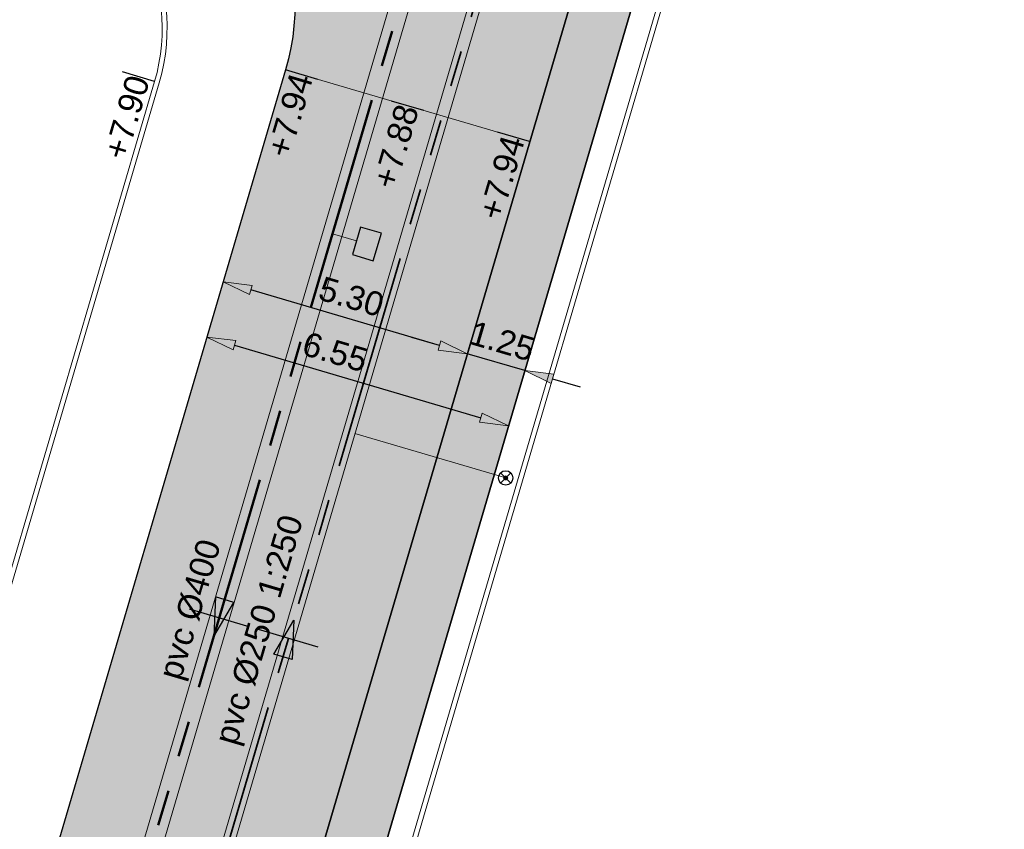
# Model space of a CAD drawing. Extents: x 98477 to 100410, y 398052 to 398969.
# Tile 345 of 374: x 98623 to 98644, y 398579 to 398596. Entities that reach past the tile are written whole.
import ezdxf
from ezdxf.enums import TextEntityAlignment as Align

# ---------------------------------------------------------------- set-up
doc = ezdxf.new("R2010")
doc.units = 0
for name, pattern in [('AL-NUTSTRACE', [17, 5, -3.5, 0, -3.5, 5]), ('RI-DWA', [9.75, 4.5, -0.75, 0.75, -0.75, 0.75, -0.75, 0.75, -0.75]), ('RI-RWA', [8.25, 4.5, -0.75, 0.75, -0.75, 0.75, -0.75])]:
    doc.linetypes.add(name, pattern=pattern)
for name, color, linetype, lineweight in [('N-KO-kantbegrenzing grondwerk', 70, 'Continuous', 25), ('N-KO-kantverharding', 2, 'Continuous', 25), ('N-RI-DWA hoofdriool', 24, 'RI-DWA', 35), ('N-RI-DWA hoofdriool buiswand', 24, 'Continuous', 13), ('N-RI-DWA huisaansluitleiding', 24, 'RI-DWA', 18), ('N-RI-DWA ontstoppingstuk', 24, 'Continuous', 25), ('N-RI-DWA strenginformatie', 24, 'Continuous', 25), ('N-RI-RWA hoofdriool', 162, 'RI-RWA', 50), ('N-RI-RWA hoofdriool buiswand', 162, 'Continuous', 13), ('N-RI-RWA kolkaansluitleiding', 132, 'RI-RWA', 18), ('N-RI-RWA strenginformatie', 162, 'Continuous', 25), ('N-RI-straatkolk', 7, 'Continuous', 25), ('N-RI-stroomrichting', 7, 'Continuous', 25), ("N-VH-arcering 'MAT' grijs 251", 251, 'Continuous', 18), ('N-VH-arcering printbeton', 8, 'Continuous', 9), ('X-AL-hoogtelijn - Niv 1', 1, 'AL-HOOGTELIJN', 18), ('X-AL-maatvoering VERWERKT', 180, 'Continuous', 18), ('X-AL-nutstrace VERWERKT', 252, 'AL-NUTSTRACE', 18), ('X-AL-planthoogte VERWERKT', 180, 'Continuous', 25)]:
    doc.layers.add(name, color=color, linetype=linetype, lineweight=lineweight)
for name, color, linetype, plot in [('X-AL-contourlijnen', 30, 'Continuous', False), ('X-AL-hulplijn', 30, 'Continuous', False), ('X-AL-hulplijn riolering', 30, 'Continuous', False)]:
    doc.layers.add(name, color=color, linetype=linetype, plot=plot)
doc.styles.add('CS Annotative', font='arial.ttf')
doc.styles.get("Standard").update_dxf_attribs({"font": 'txt.shx'})
doc.linetypes.add('AL-HOOGTELIJN', pattern='A,10,-1.5,["H",Standard,S=0.9,R=0,X=-0.3,Y=-0.45],-1.5,30', length=43)
doc.dimstyles.new('CS Annotative', dxfattribs={"dimtxt": 2.5, "dimasz": 3, "dimexe": 0.18, "dimexo": 0.0625, "dimgap": 1, "dimtad": 1, "dimzin": 3, "dimdsep": 46, "dimtxsty": 'CS Annotative', "dimblk": 'CS Dimensionpijl', "dimcen": 0, "dimse1": 1, "dimse2": 1, "dimclrd": 256, "dimclre": 256, "dimadec": 0, "dimazin": 0, "dimtm": 1e-09, "dimtfac": 1, "dimtdec": 0, "dimtofl": 0, "dimtmove": 1, "dimatfit": 1, "dimfxl": 1, "dimtfillclr": 256, "dimtolj": 1, "dimtzin": 3, "dimarcsym": 0})

# ---------------------------------------------------------------- blocks, each defined once
blk = doc.blocks.new('*U358')
at = {"layer": 'X-AL-hulplijn', "flags": 128}
blk.add_lwpolyline([(-0.3357598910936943, 0.09881950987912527), (0.3357598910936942, -0.09881950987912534)], dxfattribs=at)
at = {"layer": 'X-AL-planthoogte VERWERKT', "linetype": 'Continuous', "style": 'CS Annotative'}
blk.add_attdef('HOOGTE-LINKS', text='', height=0.5, rotation=253.6000000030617, dxfattribs=at).set_placement((-1.455191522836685e-11, -3.059681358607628e-22), align=Align.MIDDLE_RIGHT)
blk = doc.blocks.new('*U359')
at = {"layer": 'X-AL-hulplijn', "flags": 128}
blk.add_lwpolyline([(-0.3357598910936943, 0.09881950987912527), (0.3357598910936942, -0.09881950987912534)], dxfattribs=at)
at = {"layer": 'X-AL-planthoogte VERWERKT', "linetype": 'Continuous', "style": 'CS Annotative'}
blk.add_attdef('HOOGTE-LINKS', text='', height=0.5, rotation=253.6000000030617, dxfattribs=at).set_placement((1.455191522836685e-11, 3.059681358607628e-22), align=Align.MIDDLE_RIGHT)
blk = doc.blocks.new('*U360')
at = {"layer": 'X-AL-hulplijn', "flags": 128}
blk.add_lwpolyline([(-0.3357598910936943, 0.09881950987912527), (0.3357598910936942, -0.09881950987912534)], dxfattribs=at)
at = {"layer": 'X-AL-planthoogte VERWERKT', "linetype": 'Continuous', "style": 'CS Annotative'}
blk.add_attdef('HOOGTE-LINKS', text='', height=0.5, rotation=253.6000000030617, dxfattribs=at).set_placement((1.223872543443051e-21, -5.820766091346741e-11), align=Align.MIDDLE_RIGHT)
blk = doc.blocks.new('*U375')
at = {"layer": 'N-RI-stroomrichting'}
h = blk.add_hatch(color=256, dxfattribs=at)
h.dxf.hatch_style = 1
h.paths.add_polyline_path([(0.5646829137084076, 1.918627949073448), (0.3946310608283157, -2.200969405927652), (-1.523996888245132, -1.636286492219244)])
blk.add_lwpolyline([(0.5646829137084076, 1.918627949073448), (0.3946310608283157, -2.200969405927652), (-1.523996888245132, -1.636286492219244)], close=True, dxfattribs=at)
at = {"layer": 'X-AL-hulplijn riolering'}
blk.add_lwpolyline([(3.117770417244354, -0.9176097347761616), (-3.117770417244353, 0.917609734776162)], dxfattribs=at)
at = {"lineweight": 25, "style": 'CS Annotative'}
blk.add_attdef('Strenginformatie', text='', height=2.5, rotation=73.59999999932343, dxfattribs=at).set_placement((-3.117770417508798, 0.9176097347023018), align=Align.MIDDLE_CENTER)
blk = doc.blocks.new('*U487')
at = {"layer": 'N-RI-stroomrichting'}
h = blk.add_hatch(color=256, dxfattribs=at)
h.dxf.hatch_style = 1
h.paths.add_polyline_path([(-0.5646829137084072, -1.918627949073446), (1.523996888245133, 1.636286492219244), (-0.3946310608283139, 2.200969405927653)])
blk.add_lwpolyline([(-0.5646829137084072, -1.918627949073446), (1.523996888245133, 1.636286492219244), (-0.3946310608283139, 2.200969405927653)], close=True, dxfattribs=at)
at = {"layer": 'X-AL-hulplijn riolering'}
blk.add_lwpolyline([(3.117770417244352, -0.9176097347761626), (-3.117770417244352, 0.9176097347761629)], dxfattribs=at)
at = {"lineweight": 25, "style": 'CS Annotative'}
blk.add_attdef('Strenginformatie', text='', height=2.5, rotation=73.59999999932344, dxfattribs=at).set_placement((-3.117770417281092, 0.9176097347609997), align=Align.MIDDLE_CENTER)
blk = doc.blocks.new('*U803')
blk.add_lwpolyline([(-0.6557160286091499, 1.756605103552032), (-1.502740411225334, -1.121336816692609), (0.6557160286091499, -1.756605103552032), (1.502740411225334, 1.121336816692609)], close=True)
blk.add_solid([(-0.6557160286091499, 1.756605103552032), (1.502740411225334, 1.121336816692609), (-0.6557160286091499, 1.756605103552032), (-1.502740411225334, -1.121336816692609)])
blk = doc.blocks.new('CS Ontstoppingsstuk')
h = blk.add_hatch(color=256)
edge = h.paths.add_edge_path()
edge.add_arc((0, -5.551115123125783e-17), 0.2125000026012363, 358.5516444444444, 718.5516444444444)
at = {"lineweight": 18, "flags": 128}
for points in [[(-0.530330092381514, -0.5303300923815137), (0.5303300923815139, 0.5303300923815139)], [(0.5303300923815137, -0.530330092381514), (-0.5303300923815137, 0.530330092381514)]]:
    blk.add_lwpolyline(points, dxfattribs=at)
blk.add_circle((0, 0), 0.7500000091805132)
at = {"lineweight": 18}
blk.add_circle((0, 0), 0.2125000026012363, dxfattribs=at)
blk = doc.blocks.new('CS Dimensionpijl')
h = blk.add_hatch(color=256)
h.dxf.hatch_style = 1
h.paths.add_polyline_path([(-1, -0.1666666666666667), (0, 0), (-1, 0.1666666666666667)])
at = {"flags": 128}
blk.add_lwpolyline([(0, 0.5), (0, -0.5)], dxfattribs=at)
blk.add_lwpolyline([(-1, -0.1666666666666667), (0, 0), (-1, 0.1666666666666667)], close=True, dxfattribs=at)
blk = doc.blocks.new('*D1092')
at = {"layer": 'X-AL-maatvoering VERWERKT', "linetype": 'Continuous', "lineweight": -2, "transparency": 16777216}
for p, q in [((98632.24821897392, 398589.2609883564), (98631.6726305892, 398589.4303932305)), ((98634.02294982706, 398588.7386566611), (98632.82380735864, 398589.0915834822)), ((98634.59853821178, 398588.569251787), (98635.17412659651, 398588.3998469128))]:
    blk.add_line(p, q, dxfattribs=at)
at = {"layer": 'X-AL-maatvoering VERWERKT', "lineweight": -2, "transparency": 16777216, "xscale": 0.6000000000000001, "yscale": 0.6000000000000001, "zscale": 0.6000000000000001}
for p, rotation in [((98632.82380735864, 398589.0915834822), 343.5999999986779), ((98634.02294982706, 398588.7386566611), 163.599999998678)]:
    blk.add_blockref('CS Dimensionpijl', p, dxfattribs=dict(at, rotation=rotation))
at = {"layer": 'X-AL-maatvoering VERWERKT', "color": 0, "transparency": 16777216, "insert": (98633.55192484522, 398589.3518827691), "char_height": 0.5, "attachment_point": 5, "rotation": 343.59999999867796, "style": 'CS Annotative'}
blk.add_mtext('\\A1;1.25', dxfattribs=at)
blk = doc.blocks.new('*D1093')
at = {"layer": 'X-AL-maatvoering VERWERKT', "linetype": 'Continuous', "lineweight": -2, "transparency": 16777216}
blk.add_line((98632.24821897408, 398589.260988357), (98628.31503167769, 398590.4185883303), dxfattribs=at)
at = {"layer": 'X-AL-maatvoering VERWERKT', "lineweight": -2, "transparency": 16777216, "xscale": 0.6000000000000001, "yscale": 0.6000000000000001, "zscale": 0.6000000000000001}
for p, rotation in [((98627.73944329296, 398590.5879932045), 163.599999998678), ((98632.8238073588, 398589.0915834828), 343.5999999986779)]:
    blk.add_blockref('CS Dimensionpijl', p, dxfattribs=dict(at, rotation=rotation))
at = {"layer": 'X-AL-maatvoering VERWERKT', "color": 0, "transparency": 16777216, "insert": (98630.41021972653, 398590.2767146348), "char_height": 0.5, "attachment_point": 5, "rotation": 343.59999999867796, "style": 'CS Annotative'}
blk.add_mtext('\\A1;5.30', dxfattribs=at)
blk = doc.blocks.new('*D1185')
at = {"layer": 'X-AL-maatvoering VERWERKT', "linetype": 'Continuous', "lineweight": -2, "transparency": 16777216}
blk.add_line((98627.97622192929, 398589.2674115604), (98633.10855169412, 398587.7568847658), dxfattribs=at)
at = {"layer": 'X-AL-maatvoering VERWERKT', "lineweight": -2, "transparency": 16777216, "xscale": 0.6000000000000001, "yscale": 0.6000000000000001, "zscale": 0.6000000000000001}
for p, rotation in [((98627.40063354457, 398589.4368164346), 163.5999999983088), ((98633.68414007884, 398587.5874798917), 343.5999999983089)]:
    blk.add_blockref('CS Dimensionpijl', p, dxfattribs=dict(at, rotation=rotation))
at = {"layer": 'X-AL-maatvoering VERWERKT', "color": 0, "transparency": 16777216, "insert": (98630.07136182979, 398589.125374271), "char_height": 0.5, "attachment_point": 5, "rotation": 343.5999999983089, "style": 'CS Annotative'}
blk.add_mtext('\\A1;6.55', dxfattribs=at)

msp = doc.modelspace()

# ---------------------------------------------------------------- hatches: boundary and pattern name
at = {"layer": "N-VH-arcering 'MAT' grijs 251"}
h = msp.add_hatch(color=256, dxfattribs=at)
h.dxf.hatch_style = 1
edge = h.paths.add_edge_path()
edge.add_line((98718.43378268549, 398647.9807238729), (98740.4324578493, 398722.7258099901))
edge.add_arc((98746.18834169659, 398721.0317612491), 6.000000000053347, 82.37631153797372, 163.5999999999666, ccw=False)
edge.add_line((98746.98433882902, 398726.9787259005), (98729.43353248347, 398729.3278892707))
edge.add_arc((98728.63753535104, 398723.3809246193), 5.999999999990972, -16.400000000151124, 82.37631153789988, ccw=False)
edge.add_line((98734.39341919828, 398721.6868758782), (98714.44365963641, 398653.9034077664))
edge.add_arc((98708.9276042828, 398655.5268711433), 5.750000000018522, 238.5999999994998, 343.5999999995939, ccw=False)
edge.add_line((98705.93179889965, 398650.618954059), (98682.96341873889, 398664.6389131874))
edge.add_line((98682.96341873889, 398664.6389131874), (98663.71975019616, 398676.3852986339))
edge.add_arc((98658.37940146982, 398667.6364029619), 10.24999999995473, 58.60000000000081, 73.59999999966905)
edge.add_line((98661.2734014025, 398677.4693712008), (98653.9448376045, 398679.6262848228))
edge.add_line((98653.9448376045, 398679.6262848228), (98652.69138276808, 398675.367410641))
edge.add_line((98652.69138276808, 398675.367410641), (98650.4694978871, 398667.8180934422))
edge.add_line((98650.4694978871, 398667.8180934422), (98633.21843489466, 398609.2040096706))
edge.add_arc((98628.6616935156, 398610.5451315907), 4.749999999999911, 253.5999999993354, 343.59999999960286, ccw=False)
edge.add_line((98627.32057159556, 398605.9883902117), (98591.63409174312, 398616.4914924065))
edge.add_line((98591.63409174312, 398616.4914924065), (98590.13768202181, 398611.4071283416))
edge.add_line((98590.13768202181, 398611.4071283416), (98624.46149638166, 398601.3050804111))
edge.add_line((98624.46149638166, 398601.3050804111), (98625.82416187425, 398600.9040261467))
edge.add_arc((98624.48303995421, 398596.3472847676), 4.750000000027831, -16.400000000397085, 73.59999999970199, ccw=False)
edge.add_line((98629.03978133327, 398595.0061628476), (98623.11061073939, 398574.8605693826))
edge.add_arc((98618.55386936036, 398576.2016913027), 4.749999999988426, 253.6000000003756, 343.59999999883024, ccw=False)
edge.add_line((98617.21274744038, 398571.6449499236), (98607.57164199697, 398574.4824815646))
edge.add_line((98607.57164199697, 398574.4824815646), (98591.46406188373, 398519.7536193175))
edge.add_line((98591.46406188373, 398519.7536193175), (98590.85321516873, 398517.6781402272))
edge.add_arc((98592.05235763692, 398517.3252134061), 1.250000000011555, 163.6000000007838, 293.1520675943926)
edge.add_arc((98619.96762949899, 398452.0432281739), 69.74999999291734, 95.80614527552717, 113.1520675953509, ccw=False)
edge.add_line((98612.91151005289, 398521.4354012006), (98618.30363164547, 398539.7562586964))
edge.add_line((98618.30363164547, 398539.7562586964), (98653.28573814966, 398658.6152601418))
edge.add_line((98653.28573814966, 398658.6152601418), (98656.01129096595, 398667.8758941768))
edge.add_arc((98660.56803234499, 398666.5347722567), 4.750000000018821, 58.59999999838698, 163.5999999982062, ccw=False)
edge.add_line((98663.04282809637, 398670.5891385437), (98680.49481789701, 398659.9363984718))
edge.add_line((98680.49481789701, 398659.9363984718), (98683.5437588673, 398658.0753169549))
edge.add_line((98683.5437588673, 398658.0753169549), (98686.6547666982, 398656.176349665))
edge.add_line((98686.6547666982, 398656.176349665), (98649.88495474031, 398531.2431785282))
edge.add_line((98649.88495474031, 398531.2431785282), (98654.9693187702, 398529.7467688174))
edge.add_line((98654.9693187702, 398529.7467688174), (98655.60458704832, 398531.90522526))
edge.add_line((98655.60458704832, 398531.90522526), (98658.42800161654, 398541.4983650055))
edge.add_line((98658.42800161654, 398541.4983650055), (98659.13385525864, 398543.8966499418))
edge.add_line((98659.13385525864, 398543.8966499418), (98662.66312346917, 398555.8880746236))
edge.add_line((98662.66312346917, 398555.8880746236), (98663.36897711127, 398558.2863595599))
edge.add_line((98663.36897711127, 398558.2863595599), (98665.48653803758, 398565.4812143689))
edge.add_line((98665.48653803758, 398565.4812143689), (98667.4064599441, 398572.0045493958))
edge.add_line((98667.4064599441, 398572.0045493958), (98670.93572815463, 398583.9959740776))
edge.add_line((98670.93572815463, 398583.9959740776), (98671.64158179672, 398586.3942590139))
edge.add_line((98671.64158179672, 398586.3942590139), (98675.17085000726, 398598.3856836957))
edge.add_line((98675.17085000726, 398598.3856836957), (98675.87670364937, 398600.783968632))
edge.add_line((98675.87670364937, 398600.783968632), (98677.28841093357, 398605.5805385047))
edge.add_line((98677.28841093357, 398605.5805385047), (98678.84128894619, 398610.8567653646))
edge.add_line((98678.84128894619, 398610.8567653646), (98682.37055715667, 398622.8481900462))
edge.add_line((98682.37055715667, 398622.8481900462), (98683.07641079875, 398625.2464749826))
edge.add_line((98683.07641079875, 398625.2464749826), (98686.60567900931, 398637.2378996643))
edge.add_line((98686.60567900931, 398637.2378996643), (98690.56389942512, 398650.6867789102))
edge.add_arc((98692.24269888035, 398650.1926813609), 1.749999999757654, 148.6000000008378, 163.6000000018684, ccw=False)
edge.add_line((98690.74898498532, 398651.1044482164), (98691.89312128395, 398652.9788443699))
edge.add_line((98691.89312128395, 398652.9788443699), (98696.62193884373, 398650.0923618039))
edge.add_line((98696.62193884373, 398650.0923618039), (98719.04623240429, 398636.4045145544))
edge.add_line((98719.04623240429, 398636.4045145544), (98725.56962339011, 398632.4226196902))
edge.add_line((98725.56962339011, 398632.4226196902), (98728.33097443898, 398636.9464389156))
edge.add_line((98728.33097443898, 398636.9464389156), (98721.80758345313, 398640.92833378))
edge.add_line((98721.80758345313, 398640.92833378), (98720.95403265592, 398641.4493434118))
edge.add_arc((98723.94983803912, 398646.3572604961), 5.750000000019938, 163.6000000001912, 238.59999999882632, ccw=False)
edge = h.paths.add_edge_path(flags=16)
edge.add_line((98619.01665961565, 398560.9505167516), (98618.31080597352, 398558.5522318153))
edge.add_line((98618.31080597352, 398558.5522318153), (98614.78153776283, 398546.5608071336))
edge.add_line((98614.78153776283, 398546.5608071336), (98614.07568412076, 398544.1625221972))
edge.add_line((98614.07568412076, 398544.1625221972), (98609.8405622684, 398529.7728125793))
edge.add_arc((98605.28382088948, 398531.1139344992), 4.749999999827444, 163.600000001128, 343.6000000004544, ccw=False)
edge.add_line((98600.72707951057, 398532.4550564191), (98602.84464043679, 398539.6499112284))
edge.add_line((98602.84464043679, 398539.6499112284), (98603.55049407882, 398542.0481961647))
edge.add_line((98603.55049407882, 398542.0481961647), (98607.0797622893, 398554.0396208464))
edge.add_line((98607.0797622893, 398554.0396208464), (98607.7856159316, 398556.4379057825))
edge.add_line((98607.7856159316, 398556.4379057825), (98609.90317685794, 398563.6327605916))
edge.add_arc((98614.4599182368, 398562.2916386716), 4.749999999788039, -16.40000000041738, 163.5999999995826, ccw=False)
at = {"layer": 'N-VH-arcering printbeton'}
h = msp.add_hatch(dxfattribs=at)
h.set_pattern_fill('CS-PRINTBETON', color=256)
h.set_pattern_definition([(28.59999999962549, (19451.65485901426, 79593.08197734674), (-0.2393459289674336, 0.438991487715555), []), (28.59999999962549, (19451.99061890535, 79592.98315783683), (-0.2393459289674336, 0.438991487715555), [0.5, -0.2])])
edge = h.paths.add_edge_path()
edge.add_arc((98660.56803234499, 398666.5347722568), 4.749999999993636, 58.59999999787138, 163.5999999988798)
edge.add_line((98656.01129096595, 398667.8758941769), (98653.28573814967, 398658.6152601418))
edge.add_line((98653.28573814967, 398658.6152601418), (98618.30363164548, 398539.7562586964))
edge.add_line((98618.30363164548, 398539.7562586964), (98613.33795874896, 398522.8843495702))
edge.add_line((98613.33795874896, 398522.8843495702), (98614.53710121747, 398522.5314227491))
edge.add_line((98614.53710121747, 398522.5314227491), (98657.06325161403, 398667.022886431))
edge.add_arc((98660.80457611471, 398665.9217547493), 3.899999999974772, 58.599999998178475, 163.599999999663, ccw=False)
edge.add_line((98662.83651367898, 398669.2506028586), (98686.28939013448, 398654.934905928))
edge.add_line((98686.28939013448, 398654.934905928), (98686.6547666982, 398656.176349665))
edge.add_line((98686.6547666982, 398656.176349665), (98683.5437588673, 398658.0753169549))
edge.add_line((98683.5437588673, 398658.0753169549), (98680.49481789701, 398659.9363984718))
edge.add_line((98680.49481789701, 398659.9363984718), (98663.04282809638, 398670.5891385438))

# ---------------------------------------------------------------- linework, layer by layer
at = {"layer": 'N-KO-kantbegrenzing grondwerk', "flags": 128}
msp.add_lwpolyline([(98686.2893901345, 398654.934905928), (98662.83651367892, 398669.2506028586, 0.4931454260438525), (98657.06325161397, 398667.0228864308), (98614.53710121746, 398522.531422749), (98613.33795874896, 398522.8843495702)], format="xyb", dxfattribs=at)
at = {"layer": 'N-KO-kantverharding', "flags": 128}
msp.add_lwpolyline([(98650.4694978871, 398667.8180934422), (98633.21843489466, 398609.2040096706, -0.4142135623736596), (98627.32057159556, 398605.9883902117), (98591.63409174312, 398616.4914924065), (98590.13768202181, 398611.4071283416), (98624.46149638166, 398601.3050804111), (98625.82416187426, 398600.9040261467, -0.4142135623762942), (98629.03978133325, 398595.0061628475), (98623.11061073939, 398574.8605693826, -0.4142135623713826), (98617.21274744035, 398571.6449499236), (98607.57164199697, 398574.4824815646), (98591.46406188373, 398519.7536193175), (98590.85321516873, 398517.6781402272, 0.6343259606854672), (98592.5438236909, 398516.1758826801, -0.07583071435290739), (98612.91151005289, 398521.4354012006), (98618.30363164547, 398539.7562586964), (98653.28573814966, 398658.6152601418)], format="xyb", dxfattribs=at)
at = {"layer": 'N-RI-DWA hoofdriool'}
msp.add_lwpolyline([(98634.17901953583, 398600.4256398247), (98624.0147270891, 398565.8903367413)], dxfattribs=at)
at = {"layer": 'N-RI-DWA hoofdriool buiswand', "flags": 128}
for points in [[(98634.05910528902, 398600.4609325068), (98623.89481284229, 398565.9256294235)], [(98634.29893378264, 398600.3903471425), (98624.13464133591, 398565.8550440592)]]:
    msp.add_lwpolyline(points, dxfattribs=at)
at = {"layer": 'N-RI-DWA huisaansluitleiding', "flags": 128}
msp.add_lwpolyline([(98633.62533204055, 398586.5022146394), (98630.48357877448, 398587.4268829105)], dxfattribs=at)
at = {"layer": 'N-RI-RWA hoofdriool'}
msp.add_lwpolyline([(98633.16356075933, 398602.2881229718), (98609.72921984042, 398522.6650630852)], dxfattribs=at)
at = {"layer": 'N-RI-RWA hoofdriool buiswand', "flags": 128}
for points in [[(98632.97169796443, 398602.3445912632), (98609.53735704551, 398522.7215313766)], [(98633.35542355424, 398602.2316546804), (98609.92108263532, 398522.6085947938)]]:
    msp.add_lwpolyline(points, dxfattribs=at)
at = {"layer": 'N-RI-RWA kolkaansluitleiding', "flags": 128}
msp.add_lwpolyline([(98630.51909335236, 398591.4435428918), (98630.0154535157, 398591.5917721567)], dxfattribs=at)
at = {"layer": 'X-AL-contourlijnen', "flags": 128}
msp.add_lwpolyline([(98663.04282809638, 398670.5891385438, 0.4931454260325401), (98656.01129096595, 398667.8758941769), (98653.28573814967, 398658.6152601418), (98618.30363164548, 398539.7562586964), (98613.33795874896, 398522.8843495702), (98614.53710121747, 398522.5314227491), (98657.06325161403, 398667.022886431, -0.4931454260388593), (98662.83651367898, 398669.2506028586), (98686.28939013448, 398654.934905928), (98686.6547666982, 398656.176349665), (98683.5437588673, 398658.0753169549), (98680.49481789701, 398659.9363984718)], format="xyb", close=True, dxfattribs=at)
msp.add_lwpolyline([(98650.4694978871, 398667.8180934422), (98633.21843489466, 398609.2040096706, -0.4142135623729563), (98627.32057159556, 398605.9883902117), (98591.63409174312, 398616.4914924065), (98590.13768202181, 398611.4071283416), (98624.46149638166, 398601.3050804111), (98625.82416187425, 398600.9040261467, -0.4142135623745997), (98629.03978133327, 398595.0061628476), (98623.11061073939, 398574.8605693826, -0.4142135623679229), (98617.21274744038, 398571.6449499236), (98607.57164199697, 398574.4824815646), (98591.46406188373, 398519.7536193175), (98590.85321516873, 398517.6781402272, 0.6343259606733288), (98592.54382369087, 398516.1758826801, -0.0758307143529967), (98612.91151005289, 398521.4354012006), (98618.30363164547, 398539.7562586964), (98653.28573814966, 398658.6152601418)], format="xyb", dxfattribs=at)
at = {"layer": 'X-AL-hoogtelijn - Niv 1', "flags": 128}
for points in [[(98615.20407599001, 398523.0267032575, -0.04594797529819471), (98623.68445335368, 398522.1237218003, 0.06050150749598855), (98645.20106253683, 398520.4643037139), (98683.99535506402, 398652.2760021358, 0.3394542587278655), (98682.2421376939, 398656.8195711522), (98663.35466720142, 398668.34853238, 0.4931357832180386), (98657.28533822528, 398666.0065666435)], [(98615.33713897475, 398523.1246314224, -0.04524020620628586), (98623.70411546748, 398522.2217697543, 0.06030102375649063), (98645.12531069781, 398520.5611021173), (98683.89942366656, 398652.3042362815, 0.3394542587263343), (98682.1900367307, 398656.7342160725), (98663.30256623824, 398668.2631773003, 0.4931357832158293), (98657.38126921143, 398665.9783311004)], [(98626.40712063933, 398594.738585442, 0.4142135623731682), (98623.69923056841, 398599.7052071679), (98586.38772955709, 398610.6865790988, 0.005138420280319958), (98581.99678782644, 398598.0801337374, 0.004965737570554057), (98578.8261926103, 398588.2599012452, -0.003333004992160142), (98578.33759853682, 398586.7295131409, 0.03528649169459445), (98576.98839403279, 398579.8831532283, -0.06474828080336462), (98573.72383734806, 398567.2743643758, 0.03047291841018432), (98569.23763137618, 398553.8151384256), (98558.54509944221, 398513.7515573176, 0.3762911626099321), (98560.88168383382, 398509.0235133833, 0.1980184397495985), (98575.74433039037, 398509.0083728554), (98586.12665124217, 398513.275594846, 0.094033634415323), (98589.93339846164, 398520.7510399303), (98606.38694009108, 398576.65537857), (98616.74753101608, 398573.6060908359, 0.4142135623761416), (98620.8449939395, 398575.8401001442)], [(98626.31118924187, 398594.7668195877, 0.4142135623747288), (98623.67099642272, 398599.6092757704), (98586.44991499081, 398610.5640357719, 0.005102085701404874), (98582.09159885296, 398598.0483392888, 0.004965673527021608), (98578.92165604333, 398588.2301231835, -0.003327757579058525), (98578.43344240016, 398586.7008712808, 0.03527368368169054), (98577.087625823, 398579.8707818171, -0.06474828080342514), (98573.81660466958, 398567.237025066, 0.0304729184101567), (98569.33424951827, 398553.7893520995), (98558.64171758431, 398513.7257709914, 0.376291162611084), (98560.91988736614, 398509.1159281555, 0.1980184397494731), (98575.70631522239, 398509.1008652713), (98586.06388702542, 398513.3579151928, 0.09373457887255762), (98589.8374283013, 398520.779142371), (98606.31924283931, 398576.7795441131), (98616.77576516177, 398573.7020222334, 0.4142135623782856), (98620.74906254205, 398575.8683342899)]]:
    msp.add_lwpolyline(points, format="xyb", close=True, dxfattribs=at)
at = {"layer": 'X-AL-hoogtelijn - Niv 1', "ltscale": 0.25, "flags": 128}
msp.add_lwpolyline([(98629.03978133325, 398595.0061628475), (98634.12414539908, 398593.509753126)], dxfattribs=at)
at = {"layer": 'X-AL-nutstrace VERWERKT', "const_width": 1.5, "flags": 128}
msp.add_lwpolyline([(98716.3731931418, 398637.4503564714), (98663.22727090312, 398669.8907659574, 0.4931454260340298), (98656.34376613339, 398667.2346425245), (98613.6060799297, 398522.0244418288), (98615.04870290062, 398521.5998547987), (98613.37423302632, 398515.9239780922, 0.1317719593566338), (98613.14934006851, 398506.6274309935, 0.1154486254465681)], format="xyb", dxfattribs=at)

# ---------------------------------------------------------------- block references
at = {"layer": 'N-RI-DWA ontstoppingstuk', "xscale": 0.2, "yscale": 0.2, "zscale": 0.2}
msp.add_blockref('CS Ontstoppingsstuk', (98633.62533204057, 398586.5022146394), dxfattribs=at)
at = {"layer": 'N-RI-DWA strenginformatie'}
ref = msp.add_blockref('*U375', (98629.09687331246, 398583.157988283), dxfattribs=dict(at, xscale=0.2, yscale=0.2, zscale=0.2))
ref.add_attrib('Strenginformatie', 'pvc %%C250 1:250', dxfattribs={"linetype": 'Continuous', "lineweight": 25, "height": 0.5000000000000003, "rotation": 73.59999999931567, "style": 'CS Annotative'}).set_placement((98628.4733192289, 398583.34151023), align=Align.MIDDLE_CENTER)
at = {"layer": 'N-RI-RWA strenginformatie'}
ref = msp.add_blockref('*U487', (98627.65790235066, 398583.5815004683), dxfattribs=dict(at, xscale=0.2, yscale=0.2, zscale=0.2))
ref.add_attrib('Strenginformatie', 'pvc %%C400', dxfattribs={"linetype": 'Continuous', "lineweight": 25, "height": 0.5, "rotation": 73.59999999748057, "style": 'CS Annotative'}).set_placement((98627.03434826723, 398583.7650224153), align=Align.MIDDLE_CENTER)
at = {"layer": 'N-RI-straatkolk', "xscale": 0.2, "yscale": 0.2, "zscale": 0.2}
msp.add_blockref('*U803', (98630.73493899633, 398591.3800160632), dxfattribs=at)
at = {"layer": 'X-AL-planthoogte VERWERKT', "rotation": 179.9999999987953}
for name, p, values in [('*U358', (98629.37554122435, 398594.9073433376), {'HOOGTE-LINKS': '+7.94'}), ('*U358', (98625.97542935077, 398594.8656390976), {'HOOGTE-LINKS': '+7.90'}), ('*U359', (98631.5819633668, 398594.2579579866), {'HOOGTE-LINKS': '+7.88'}), ('*U360', (98633.788385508, 398593.608572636), {'HOOGTE-LINKS': '+7.94'})]:
    msp.add_blockref(name, p, dxfattribs=at).add_auto_attribs(values)

# ---------------------------------------------------------------- dimensions: what is measured, and where the dimension line sits
at = {"layer": 'X-AL-maatvoering VERWERKT'}
dim = msp.add_linear_dim(base=(98627.73944329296, 398590.5879932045), p1=(98632.82380735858, 398589.0915834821), p2=(98627.73944329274, 398590.5879932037), angle=343.5999999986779, dimstyle='CS Annotative', dxfattribs=at)
dim.commit()
dim.dimension.update_dxf_attribs({"geometry": '*D1093', "text_midpoint": (98630.41021972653, 398590.2767146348)})
for base, p1, p2, angle, picture, middle in [((98633.68414007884, 398587.5874798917), (98627.40063354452, 398589.4368164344), (98633.6841400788, 398587.5874798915), 343.5999999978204, '*D1185', (98629.94281557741, 398588.6886115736)), ((98632.82380735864, 398589.0915834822), (98634.022949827, 398588.7386566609), (98632.82380735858, 398589.0915834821), 163.59999999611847, '*D1092', (98633.42337859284, 398588.9151200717))]:
    dim = msp.add_linear_dim(base=base, p1=p1, p2=p2, angle=angle, dimstyle='CS Annotative', dxfattribs=at)
    dim.commit()
    dim.dimension.update_dxf_attribs({"geometry": picture, "text_midpoint": middle, "dimtype": 161})

doc.saveas('drawing.dxf')
